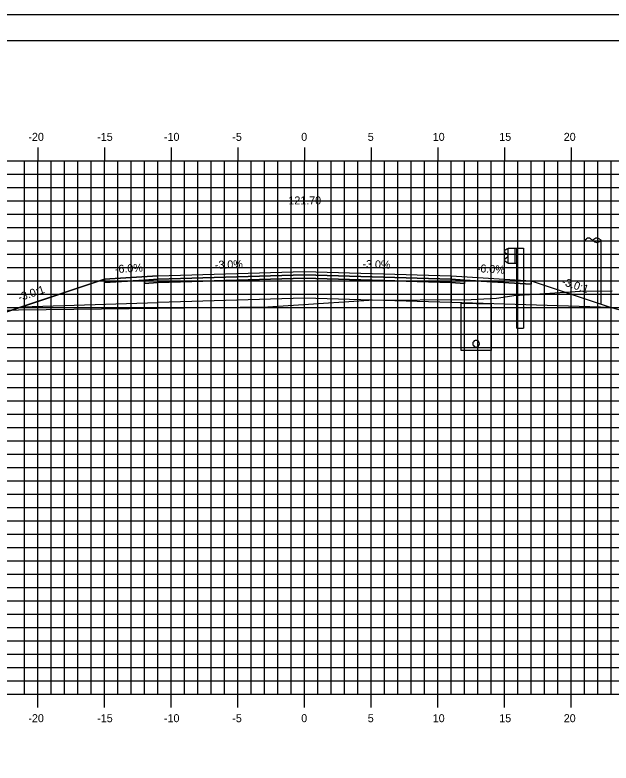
# Model space of a CAD drawing. Extents: x 850598 to 870284, y 366541 to 366651.
# Drawn here: x 853068.5 to 853113.2, y 366595.1 to 366651.2 of the extents above; entities that cross this region are included whole.
import ezdxf

# ---------------------------------------------------------------- set-up
doc = ezdxf.new("R2010")
doc.units = 0
for name, color, linetype in [('ANNOTATION', 7, 'Continuous'), ('BORDER', 7, 'Continuous'), ('D_Drainage_Underdrain', 7, 'Continuous'), ('D_Drainage_Underdrain_06in', 7, 'Continuous'), ('D_Guardrail_Beam_Rt', 7, 'Continuous'), ('D_Roadway_Centerline', 7, 'Continuous'), ('D_Roadway_Centerline_Text', 7, 'Continuous'), ('D_Roadway_Edge_Shoulder', 7, 'Continuous'), ('D_Roadway_Edge_TW', 7, 'Continuous'), ('D_Roadway_Pavement', 7, 'Continuous'), ('D_Roadway_SlopeLines', 7, 'Continuous'), ('D_Roadway_SubGrade', 7, 'Continuous'), ('D_Utilities_Pole_Joint', 7, 'Continuous'), ('H_V ANNOTATION', 7, 'Continuous'), ('MAJOR', 7, 'Continuous'), ('MINOR', 7, 'Continuous'), ('PLOT BOUNDARY', 7, 'Continuous'), ('S_Roadway_Centerline', 7, 'Continuous')]:
    doc.layers.add(name, color=color, linetype=linetype)

msp = doc.modelspace()

# ---------------------------------------------------------------- linework, layer by layer
at = {"layer": 'BORDER'}
msp.add_line((853205.219, 366649.225), (853045.219, 366649.225), dxfattribs=at)
at = {"layer": 'D_Drainage_Underdrain'}
msp.add_lwpolyline([(853104.219, 366629.513), (853104.219, 366626.013), (853101.969, 366626.013), (853101.969, 366629.558)], close=True, dxfattribs=at)
at = {"layer": 'D_Drainage_Underdrain_06in'}
msp.add_lwpolyline([(853103.094, 366626.763), (853103.017, 366626.75), (853102.947, 366626.715), (853102.892, 366626.659), (853102.856, 366626.59), (853102.844, 366626.513), (853102.856, 366626.435), (853102.892, 366626.366), (853102.947, 366626.31), (853103.017, 366626.275), (853103.094, 366626.263), (853103.171, 366626.275), (853103.241, 366626.31), (853103.296, 366626.366), (853103.332, 366626.435), (853103.344, 366626.513), (853103.332, 366626.59), (853103.296, 366626.659), (853103.241, 366626.715), (853103.171, 366626.75)], close=True, dxfattribs=at)
at = {"layer": 'D_Guardrail_Beam_Rt'}
for p, q in [((853105.4, 366633.594), (853105.256, 366633.494)), ((853105.49, 366633.614), (853105.416, 366633.601)), ((853105.49, 366633.688), (853106.177, 366633.688)), ((853105.49, 366632.522), (853105.49, 366633.688)), ((853106.011, 366633.688), (853106.011, 366632.522)), ((853106.115, 366633.688), (853106.115, 366632.522)), ((853106.177, 366633.688), (853106.648, 366633.688)), ((853106.177, 366633.688), (853106.177, 366632.522)), ((853106.648, 366633.688), (853106.648, 366627.688)), ((853105.256, 366633.351), (853105.452, 366633.215)), ((853105.452, 366632.995), (853105.256, 366632.859)), ((853105.485, 366633.151), (853105.485, 366633.059)), ((853105.256, 366632.716), (853105.4, 366632.616)), ((853105.416, 366632.609), (853105.49, 366632.596)), ((853106.177, 366632.522), (853105.49, 366632.522)), ((853106.156, 366627.688), (853106.156, 366632.522)), ((853106.156, 366627.688), (853106.648, 366627.688))]:
    msp.add_line(p, q, dxfattribs=at)
for centre, major_axis, start_param, end_param in [((853105.307, 366633.423), (-0.0877, 0), 5.323254, 7.243116), ((853105.424, 366633.56), (-0.0417, 0), 4.886922, 5.323254), ((853105.307, 366632.787), (-0.0877, 0), 5.323254, 7.243116), ((853105.406, 366633.151), (0.0789, 0), 0, 0.959931), ((853105.406, 366633.059), (0.0789, 0), 5.323254, 6.283185), ((853105.424, 366632.65), (-0.0417, 0), 0.959931, 1.396263)]:
    msp.add_ellipse(centre, major_axis=major_axis, ratio=0.995501, start_param=start_param, end_param=end_param, dxfattribs=at)
at = {"layer": 'D_Roadway_Centerline'}
msp.add_lwpolyline([(853061.399, 366628.964), (853062.354, 366628.91), (853063.309, 366628.735), (853064.264, 366628.439), (853065.219, 366628.022), (853069.021, 366629.289), (853075.219, 366631.355), (853079.219, 366631.595), (853090.219, 366631.925), (853101.219, 366631.595), (853105.219, 366631.355), (853107.219, 366631.235), (853113.219, 366629.235), (853155.385, 366618.225), (853168.502, 366614.8), (853178.364, 366612.225), (853182.364, 366612.225)], dxfattribs=at)
at = {"layer": 'D_Roadway_Edge_Shoulder'}
for points in [[(853079.219, 366631.595), (853075.219, 366631.355), (853075.219, 366631.105), (853078.219, 366631.285), (853079.219, 366631.345)], [(853101.219, 366631.595), (853105.219, 366631.355), (853105.219, 366631.355), (853107.219, 366631.235), (853107.219, 366630.985), (853102.219, 366631.285), (853101.219, 366631.345)]]:
    msp.add_lwpolyline(points, close=True, dxfattribs=at)
at = {"layer": 'D_Roadway_Edge_TW'}
msp.add_lwpolyline([(853079.219, 366631.345), (853079.219, 366631.595), (853090.219, 366631.925), (853101.219, 366631.595), (853101.219, 366631.345), (853090.219, 366631.675)], close=True, dxfattribs=at)
at = {"layer": 'D_Roadway_Pavement'}
for points in [[(853079.219, 366631.095), (853079.219, 366631.345), (853090.219, 366631.675), (853101.219, 366631.345), (853101.219, 366631.095), (853090.219, 366631.425)], [(853079.219, 366631.345), (853078.219, 366631.285), (853078.219, 366631.035), (853079.219, 366631.095)], [(853101.219, 366631.345), (853102.219, 366631.285), (853102.219, 366631.035), (853101.219, 366631.095)]]:
    msp.add_lwpolyline(points, close=True, dxfattribs=at)
at = {"layer": 'D_Roadway_SlopeLines'}
msp.add_lwpolyline([(853079.219, 366631.595), (853075.219, 366631.355), (853065.219, 366628.022)], dxfattribs=at)
at = {"layer": 'D_Roadway_SubGrade'}
for points in [[(853079.219, 366631.095), (853078.219, 366631.035), (853078.219, 366631.285), (853075.219, 366631.105), (853075.219, 366631.355), (853069.021, 366629.289), (853079.219, 366629.595)], [(853079.219, 366629.595), (853079.219, 366631.095), (853090.219, 366631.425), (853101.219, 366631.095), (853101.219, 366629.595), (853090.219, 366629.925)], [(853101.219, 366631.095), (853102.219, 366631.035), (853102.219, 366631.285), (853107.219, 366630.985), (853107.219, 366631.235), (853113.219, 366629.235), (853101.219, 366629.595)]]:
    msp.add_lwpolyline(points, close=True, dxfattribs=at)
at = {"layer": 'D_Utilities_Pole_Joint'}
for p, q in [((853111.219, 366634.271), (853111.375, 366634.381)), ((853111.219, 366629.513), (853111.219, 366634.271)), ((853111.687, 366634.381), (853111.844, 366634.271)), ((853112, 366634.381), (853111.844, 366634.271)), ((853111.844, 366634.271), (853112, 366634.16)), ((853112.469, 366634.271), (853112.313, 366634.381)), ((853112.313, 366634.16), (853112.469, 366634.271)), ((853112.469, 366629.513), (853112.469, 366634.271))]:
    msp.add_line(p, q, dxfattribs=at)
for centre, start, end in [((853111.531, 366634.16), 90, 125.2644), ((853111.531, 366634.16), 54.7356, 90), ((853112.156, 366634.16), 90, 125.2644), ((853112.156, 366634.381), 234.7356, 270), ((853112.156, 366634.16), 54.7356, 90), ((853112.156, 366634.381), 270, 305.2644)]:
    msp.add_arc(centre, 0.271, start, end, dxfattribs=at)
at = {"layer": 'MAJOR'}
for p, q in [((853070.219, 366641.227), (853070.219, 366640.225)), ((853070.219, 366641.227), (853070.219, 366640.225)), ((853075.219, 366641.227), (853075.219, 366640.225)), ((853075.219, 366641.227), (853075.219, 366640.225)), ((853080.219, 366641.227), (853080.219, 366640.225)), ((853080.219, 366641.227), (853080.219, 366640.225)), ((853085.219, 366641.227), (853085.219, 366640.225)), ((853085.219, 366641.227), (853085.219, 366640.225)), ((853090.219, 366641.227), (853090.219, 366640.225)), ((853090.219, 366641.227), (853090.219, 366640.225)), ((853095.219, 366641.227), (853095.219, 366640.225)), ((853095.219, 366641.227), (853095.219, 366640.225)), ((853100.219, 366641.227), (853100.219, 366640.225)), ((853100.219, 366641.227), (853100.219, 366640.225)), ((853105.219, 366641.227), (853105.219, 366640.225)), ((853105.219, 366641.227), (853105.219, 366640.225)), ((853110.219, 366641.227), (853110.219, 366640.225)), ((853110.219, 366641.227), (853110.219, 366640.225)), ((853050.219, 366640.225), (853190.219, 366640.225)), ((853050.219, 366640.225), (853190.219, 366640.225)), ((853050.219, 366640.225), (853190.219, 366640.225)), ((853050.219, 366640.225), (853190.219, 366640.225)), ((853070.219, 366600.225), (853070.219, 366640.225)), ((853070.219, 366600.225), (853070.219, 366640.225)), ((853075.219, 366600.225), (853075.219, 366640.225)), ((853075.219, 366600.225), (853075.219, 366640.225)), ((853080.219, 366600.225), (853080.219, 366640.225)), ((853080.219, 366600.225), (853080.219, 366640.225)), ((853085.219, 366600.225), (853085.219, 366640.225)), ((853085.219, 366600.225), (853085.219, 366640.225)), ((853090.219, 366600.225), (853090.219, 366640.225)), ((853090.219, 366600.225), (853090.219, 366640.225)), ((853095.219, 366600.225), (853095.219, 366640.225)), ((853095.219, 366600.225), (853095.219, 366640.225)), ((853100.219, 366600.225), (853100.219, 366640.225)), ((853100.219, 366600.225), (853100.219, 366640.225)), ((853105.219, 366600.225), (853105.219, 366640.225)), ((853105.219, 366600.225), (853105.219, 366640.225)), ((853110.219, 366600.225), (853110.219, 366640.225)), ((853110.219, 366600.225), (853110.219, 366640.225)), ((853050.219, 366635.225), (853190.219, 366635.225)), ((853050.219, 366635.225), (853190.219, 366635.225)), ((853050.219, 366630.225), (853190.219, 366630.225)), ((853050.219, 366630.225), (853190.219, 366630.225)), ((853050.219, 366625.225), (853190.219, 366625.225)), ((853050.219, 366625.225), (853190.219, 366625.225)), ((853050.219, 366620.225), (853190.219, 366620.225)), ((853050.219, 366620.225), (853190.219, 366620.225)), ((853050.219, 366615.225), (853190.219, 366615.225)), ((853050.219, 366615.225), (853190.219, 366615.225)), ((853050.219, 366610.225), (853190.219, 366610.225)), ((853050.219, 366610.225), (853190.219, 366610.225)), ((853050.219, 366605.225), (853190.219, 366605.225)), ((853050.219, 366605.225), (853190.219, 366605.225)), ((853050.219, 366600.225), (853190.219, 366600.225)), ((853050.219, 366600.225), (853190.219, 366600.225)), ((853050.219, 366600.225), (853190.219, 366600.225)), ((853050.219, 366600.225), (853190.219, 366600.225)), ((853070.219, 366599.223), (853070.219, 366600.225)), ((853070.219, 366599.223), (853070.219, 366600.225)), ((853075.219, 366599.223), (853075.219, 366600.225)), ((853075.219, 366599.223), (853075.219, 366600.225)), ((853080.219, 366599.223), (853080.219, 366600.225)), ((853080.219, 366599.223), (853080.219, 366600.225)), ((853085.219, 366599.223), (853085.219, 366600.225)), ((853085.219, 366599.223), (853085.219, 366600.225)), ((853090.219, 366599.223), (853090.219, 366600.225)), ((853090.219, 366599.223), (853090.219, 366600.225)), ((853095.219, 366599.223), (853095.219, 366600.225)), ((853095.219, 366599.223), (853095.219, 366600.225)), ((853100.219, 366599.223), (853100.219, 366600.225)), ((853100.219, 366599.223), (853100.219, 366600.225)), ((853105.219, 366599.223), (853105.219, 366600.225)), ((853105.219, 366599.223), (853105.219, 366600.225)), ((853110.219, 366599.223), (853110.219, 366600.225)), ((853110.219, 366599.223), (853110.219, 366600.225))]:
    msp.add_line(p, q, dxfattribs=at)
at = {"layer": 'MINOR'}
for p, q in [((853069.219, 366600.225), (853069.219, 366640.225)), ((853069.219, 366600.225), (853069.219, 366640.225)), ((853071.219, 366600.225), (853071.219, 366640.225)), ((853071.219, 366600.225), (853071.219, 366640.225)), ((853072.219, 366600.225), (853072.219, 366640.225)), ((853072.219, 366600.225), (853072.219, 366640.225)), ((853073.219, 366600.225), (853073.219, 366640.225)), ((853073.219, 366600.225), (853073.219, 366640.225)), ((853074.219, 366600.225), (853074.219, 366640.225)), ((853074.219, 366600.225), (853074.219, 366640.225)), ((853076.219, 366600.225), (853076.219, 366640.225)), ((853076.219, 366600.225), (853076.219, 366640.225)), ((853077.219, 366600.225), (853077.219, 366640.225)), ((853077.219, 366600.225), (853077.219, 366640.225)), ((853078.219, 366600.225), (853078.219, 366640.225)), ((853078.219, 366600.225), (853078.219, 366640.225)), ((853079.219, 366600.225), (853079.219, 366640.225)), ((853079.219, 366600.225), (853079.219, 366640.225)), ((853081.219, 366600.225), (853081.219, 366640.225)), ((853081.219, 366600.225), (853081.219, 366640.225)), ((853082.219, 366600.225), (853082.219, 366640.225)), ((853082.219, 366600.225), (853082.219, 366640.225)), ((853083.219, 366600.225), (853083.219, 366640.225)), ((853083.219, 366600.225), (853083.219, 366640.225)), ((853084.219, 366600.225), (853084.219, 366640.225)), ((853084.219, 366600.225), (853084.219, 366640.225)), ((853086.219, 366600.225), (853086.219, 366640.225)), ((853086.219, 366600.225), (853086.219, 366640.225)), ((853087.219, 366600.225), (853087.219, 366640.225)), ((853087.219, 366600.225), (853087.219, 366640.225)), ((853088.219, 366600.225), (853088.219, 366640.225)), ((853088.219, 366600.225), (853088.219, 366640.225)), ((853089.219, 366600.225), (853089.219, 366640.225)), ((853089.219, 366600.225), (853089.219, 366640.225)), ((853091.219, 366600.225), (853091.219, 366640.225)), ((853091.219, 366600.225), (853091.219, 366640.225)), ((853092.219, 366600.225), (853092.219, 366640.225)), ((853092.219, 366600.225), (853092.219, 366640.225)), ((853093.219, 366600.225), (853093.219, 366640.225)), ((853093.219, 366600.225), (853093.219, 366640.225)), ((853094.219, 366600.225), (853094.219, 366640.225)), ((853094.219, 366600.225), (853094.219, 366640.225)), ((853096.219, 366600.225), (853096.219, 366640.225)), ((853096.219, 366600.225), (853096.219, 366640.225)), ((853097.219, 366600.225), (853097.219, 366640.225)), ((853097.219, 366600.225), (853097.219, 366640.225)), ((853098.219, 366600.225), (853098.219, 366640.225)), ((853098.219, 366600.225), (853098.219, 366640.225)), ((853099.219, 366600.225), (853099.219, 366640.225)), ((853099.219, 366600.225), (853099.219, 366640.225)), ((853101.219, 366600.225), (853101.219, 366640.225)), ((853101.219, 366600.225), (853101.219, 366640.225)), ((853102.219, 366600.225), (853102.219, 366640.225)), ((853102.219, 366600.225), (853102.219, 366640.225)), ((853103.219, 366600.225), (853103.219, 366640.225)), ((853103.219, 366600.225), (853103.219, 366640.225)), ((853104.219, 366600.225), (853104.219, 366640.225)), ((853104.219, 366600.225), (853104.219, 366640.225)), ((853106.219, 366600.225), (853106.219, 366640.225)), ((853106.219, 366600.225), (853106.219, 366640.225)), ((853107.219, 366600.225), (853107.219, 366640.225)), ((853107.219, 366600.225), (853107.219, 366640.225)), ((853108.219, 366600.225), (853108.219, 366640.225)), ((853108.219, 366600.225), (853108.219, 366640.225)), ((853109.219, 366600.225), (853109.219, 366640.225)), ((853109.219, 366600.225), (853109.219, 366640.225)), ((853111.219, 366600.225), (853111.219, 366640.225)), ((853111.219, 366600.225), (853111.219, 366640.225)), ((853112.219, 366600.225), (853112.219, 366640.225)), ((853112.219, 366600.225), (853112.219, 366640.225)), ((853113.219, 366600.225), (853113.219, 366640.225)), ((853113.219, 366600.225), (853113.219, 366640.225)), ((853050.219, 366639.225), (853190.219, 366639.225)), ((853050.219, 366639.225), (853190.219, 366639.225)), ((853050.219, 366638.225), (853190.219, 366638.225)), ((853050.219, 366638.225), (853190.219, 366638.225)), ((853050.219, 366637.225), (853190.219, 366637.225)), ((853050.219, 366637.225), (853190.219, 366637.225)), ((853050.219, 366636.225), (853190.219, 366636.225)), ((853050.219, 366636.225), (853190.219, 366636.225)), ((853050.219, 366634.225), (853190.219, 366634.225)), ((853050.219, 366634.225), (853190.219, 366634.225)), ((853050.219, 366633.225), (853190.219, 366633.225)), ((853050.219, 366633.225), (853190.219, 366633.225)), ((853050.219, 366632.225), (853190.219, 366632.225)), ((853050.219, 366632.225), (853190.219, 366632.225)), ((853050.219, 366631.225), (853190.219, 366631.225)), ((853050.219, 366631.225), (853190.219, 366631.225)), ((853050.219, 366629.225), (853190.219, 366629.225)), ((853050.219, 366629.225), (853190.219, 366629.225)), ((853050.219, 366628.225), (853190.219, 366628.225)), ((853050.219, 366628.225), (853190.219, 366628.225)), ((853050.219, 366627.225), (853190.219, 366627.225)), ((853050.219, 366627.225), (853190.219, 366627.225)), ((853050.219, 366626.225), (853190.219, 366626.225)), ((853050.219, 366626.225), (853190.219, 366626.225)), ((853050.219, 366624.225), (853190.219, 366624.225)), ((853050.219, 366624.225), (853190.219, 366624.225)), ((853050.219, 366623.225), (853190.219, 366623.225)), ((853050.219, 366623.225), (853190.219, 366623.225)), ((853050.219, 366622.225), (853190.219, 366622.225)), ((853050.219, 366622.225), (853190.219, 366622.225)), ((853050.219, 366621.225), (853190.219, 366621.225)), ((853050.219, 366621.225), (853190.219, 366621.225)), ((853050.219, 366619.225), (853190.219, 366619.225)), ((853050.219, 366619.225), (853190.219, 366619.225)), ((853050.219, 366618.225), (853190.219, 366618.225)), ((853050.219, 366618.225), (853190.219, 366618.225)), ((853050.219, 366617.225), (853190.219, 366617.225)), ((853050.219, 366617.225), (853190.219, 366617.225)), ((853050.219, 366616.225), (853190.219, 366616.225)), ((853050.219, 366616.225), (853190.219, 366616.225)), ((853050.219, 366614.225), (853190.219, 366614.225)), ((853050.219, 366614.225), (853190.219, 366614.225)), ((853050.219, 366613.225), (853190.219, 366613.225)), ((853050.219, 366613.225), (853190.219, 366613.225)), ((853050.219, 366612.225), (853190.219, 366612.225)), ((853050.219, 366612.225), (853190.219, 366612.225)), ((853050.219, 366611.225), (853190.219, 366611.225)), ((853050.219, 366611.225), (853190.219, 366611.225)), ((853050.219, 366609.225), (853190.219, 366609.225)), ((853050.219, 366609.225), (853190.219, 366609.225)), ((853050.219, 366608.225), (853190.219, 366608.225)), ((853050.219, 366608.225), (853190.219, 366608.225)), ((853050.219, 366607.225), (853190.219, 366607.225)), ((853050.219, 366607.225), (853190.219, 366607.225)), ((853050.219, 366606.225), (853190.219, 366606.225)), ((853050.219, 366606.225), (853190.219, 366606.225)), ((853050.219, 366604.225), (853190.219, 366604.225)), ((853050.219, 366604.225), (853190.219, 366604.225)), ((853050.219, 366603.225), (853190.219, 366603.225)), ((853050.219, 366603.225), (853190.219, 366603.225)), ((853050.219, 366602.225), (853190.219, 366602.225)), ((853050.219, 366602.225), (853190.219, 366602.225)), ((853050.219, 366601.225), (853190.219, 366601.225)), ((853050.219, 366601.225), (853190.219, 366601.225))]:
    msp.add_line(p, q, dxfattribs=at)
at = {"layer": 'PLOT BOUNDARY'}
msp.add_lwpolyline([(853037.126, 366541.166), (853207.126, 366541.166), (853207.126, 366651.166), (853037.126, 366651.166)], close=True, dxfattribs=at)
at = {"layer": 'S_Roadway_Centerline'}
msp.add_lwpolyline([(853050.219, 366628.902), (853062.905, 366628.972), (853068.764, 366629.041), (853087.482, 366629.281), (853089.784, 366629.431), (853095.04, 366629.765), (853102.737, 366629.839), (853104.639, 366629.923), (853106.094, 366630.143), (853106.342, 366630.145), (853110.915, 366630.443), (853113.299, 366630.469)], dxfattribs=at)

# ---------------------------------------------------------------- texts
at = {"layer": 'ANNOTATION'}
for s, rotation, p in [('-6.0%', 3.4336, (853076.016, 366631.805)), ('-3.0%', 1.7184, (853083.507, 366632.124)), ('-3.0%', 358.2816, (853094.567, 366632.195)), ('-6.0%', 356.5664, (853103.136, 366631.882)), ('-3.0:1', 341.5651, (853109.473, 366630.938)), ('-3.0:1', 18.4348, (853068.84, 366629.683))]:
    msp.add_text(s, height=0.6, rotation=rotation, dxfattribs=at).set_placement(p)
at = {"layer": 'D_Roadway_Centerline'}
for s, p in [('C', (853090.214, 366631.925)), ('C', (853090.214, 366631.925)), ('L', (853090.219, 366631.918)), ('L', (853090.219, 366631.918))]:
    msp.add_text(s, height=0.0146, dxfattribs=at).set_placement(p)
at = {"layer": 'D_Roadway_Centerline_Text'}
msp.add_text('121.70', height=0.6, dxfattribs=at).set_placement((853089.015, 366636.957))
at = {"layer": 'H_V ANNOTATION'}
for s, p in [('-20', (853069.512, 366641.725)), ('-10', (853079.684, 366641.725)), ('0', (853089.978, 366641.725)), ('10', (853099.844, 366641.725)), ('20', (853109.673, 366641.725)), ('-15', (853074.676, 366641.725)), ('-5', (853084.809, 366641.725)), ('5', (853094.97, 366641.725)), ('15', (853104.836, 366641.725)), ('-20', (853069.512, 366598.125)), ('-15', (853074.676, 366598.125)), ('-10', (853079.684, 366598.125)), ('-5', (853084.809, 366598.125)), ('0', (853089.978, 366598.125)), ('5', (853094.97, 366598.125)), ('10', (853099.844, 366598.125)), ('15', (853104.836, 366598.125)), ('20', (853109.673, 366598.125))]:
    msp.add_text(s, height=0.6, dxfattribs=at).set_placement(p)

doc.saveas('drawing.dxf')
